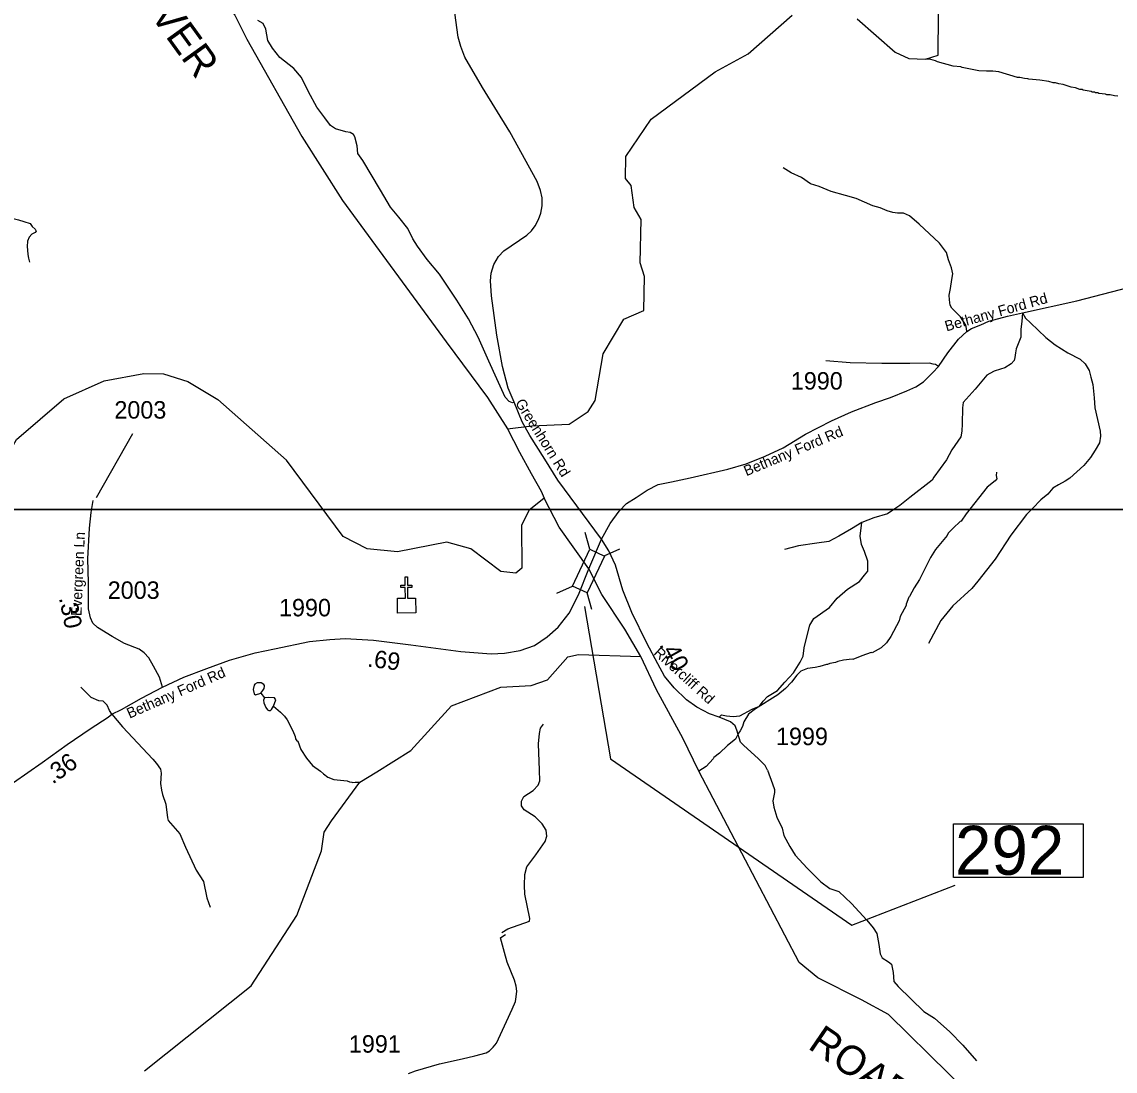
# Model space of a CAD drawing. Extents: x 1248089 to 1457196, y 820910 to 988753.
# Drawn here: x 1393514 to 1401339, y 911831 to 919339 of the extents above; entities that cross this region are included whole.
import ezdxf

# ---------------------------------------------------------------- set-up
doc = ezdxf.new("R2010")
doc.units = 0
for name, color, linetype in [('Exist Cultural Church CELL', 7, 'Continuous'), ('Exist Hydrographic Creek Single Shore', 7, 'Continuous'), ('Exist Hydrographic Misc Water Feature', 7, 'Continuous'), ('Exist Hydrographic River Shore', 7, 'Continuous'), ('Exist Hydrographic River Shore Label', 7, 'Continuous'), ('Exist Road Non-System Type 51', 7, 'Continuous'), ('Exist Road Secondary Structure Standard Bridge CELL', 7, 'Continuous'), ('Exist Road Secondary Structure Standard Bridge Number Label', 7, 'Continuous'), ('Exist Road Secondary Type 51 Attributed', 7, 'Continuous'), ('Exist Road Secondary Type 51 Label', 7, 'Continuous'), ('Map Preparation Inset Cut Line', 7, 'Continuous'), ('Prop GRAU CAT1 Cell', 7, 'Continuous'), ('Prop Lane Lines', 7, 'Continuous')]:
    doc.layers.add(name, color=color, linetype=linetype)

msp = doc.modelspace()

# ---------------------------------------------------------------- linework, layer by layer
at = {"layer": 'Exist Cultural Church CELL'}
msp.add_lwpolyline([(1396202.1, 915214.6), (1396259, 915215.3), (1396258.3, 915291.4), (1396226.3, 915291.1), (1396226.1, 915307), (1396258.1, 915307.4), (1396257.5, 915367.5), (1396273.5, 915367.7), (1396274.1, 915307.5), (1396306.1, 915307.9), (1396306.3, 915291.9), (1396274.3, 915291.6), (1396275.1, 915215.4), (1396332.7, 915215.9), (1396333.8, 915109.4), (1396203.2, 915108.1)], close=True, dxfattribs=at)
at = {"layer": 'Exist Hydrographic Creek Single Shore'}
for points in [[(1396989.2, 916426.1), (1397164.8, 916449.2), (1397431.9, 916460.3), (1397566.8, 916549.5), (1397618.8, 916630.5), (1397675.8, 916964.2), (1397821.8, 917210.8), (1397965.9, 917273.5), (1397970.9, 917516.3), (1397938.9, 917615.5), (1397945.9, 917924), (1397896.9, 918010.3), (1397875.8, 918168.3), (1397834.8, 918218.4), (1397837.8, 918375.9), (1398018.9, 918641.4), (1398475.8, 918980.3), (1398712.9, 919110.1), (1399026.9, 919386.1)], [(1399492.9, 919360.2), (1399763.9, 919121.8), (1399862.9, 919077.1), (1399982.8, 919072.8), (1400072.6, 919101.6), (1400076.1, 919393.4)], [(1394102.8, 916770.2), (1394386.8, 916823.5), (1394528.8, 916820.8), (1394702.8, 916764.7), (1394916.7, 916635.6), (1395407.8, 916202.2)], [(1393415.7, 916242.3), (1393476.7, 916349.5), (1393815.7, 916641.4), (1394102.8, 916770.2)], [(1397251.9, 915930.1), (1397143.8, 915842.3), (1397090.8, 915735), (1397092.8, 915429.7), (1397050.8, 915394.4), (1396942.8, 915406.4), (1396728.9, 915568.3), (1396554.8, 915614.5), (1396202.8, 915546.1), (1395986.8, 915566.9), (1395813.8, 915655.7), (1395407.8, 916202.2)], [(1394391.8, 911833.4), (1395154.8, 912441.8), (1395481.9, 912944.1), (1395658.8, 913406.7), (1395677.8, 913540.9), (1395729.9, 913622), (1395932.7, 913898.8), (1396053.8, 913973.2), (1396298.9, 914125.9), (1396588.8, 914445), (1396941.8, 914579.1), (1397158.9, 914591.1), (1397276.9, 914631.4), (1397421.8, 914796), (1397497.8, 914811), (1397943.5, 914798.4)]]:
    msp.add_lwpolyline(points, dxfattribs=at)
at = {"layer": 'Exist Hydrographic Misc Water Feature'}
msp.add_line((1395223.9, 914534.9), (1395250.6, 914501), dxfattribs=at)
for points in [[(1401358.4, 918807.7), (1401334.4, 918808.3), (1401302.7, 918817.2), (1401278.7, 918817.8), (1401270.8, 918821.9), (1401222.9, 918827.1), (1401215, 918831.3), (1401199, 918831.7), (1401191.1, 918835.9), (1401175.1, 918836.3), (1401167.2, 918840.5), (1401111.5, 918849.9), (1401103.6, 918854.1), (1401087.6, 918854.5), (1401055.9, 918867.3), (1401024, 918872.1), (1400968.3, 918889.4), (1400936.4, 918894.3), (1400912.7, 918902.9), (1400896.7, 918903.3), (1400864.9, 918912.1), (1400801.1, 918921.6), (1400721.2, 918927.7), (1400713.3, 918931.9), (1400689.4, 918932.4), (1400657.6, 918941.2), (1400641.6, 918941.6), (1400506.6, 918981), (1400464.6, 918985), (1400448.6, 918986.4), (1400418.6, 918985.2), (1400362.7, 918988.6), (1400243.3, 919011.6), (1400235.4, 919015.8), (1400179.5, 919021.2), (1400068.1, 919051.9), (1400052.4, 919060.4), (1400020.6, 919069.2), (1399982.8, 919072.8)], [(1400490.4, 916115.8), (1400487.2, 916092.4), (1400492.7, 916068.2), (1400480.4, 916054.6), (1400423.4, 916009.8), (1400272.9, 915817.6), (1400236.1, 915766.1), (1400230.9, 915764.2), (1400179.6, 915716.4), (1400144.3, 915680.2), (1400137.9, 915664.4), (1400053.6, 915562.3), (1400018.5, 915507.1), (1399939, 915348.9), (1399901.7, 915289.8), (1399868.4, 915226.6), (1399863, 915222.1), (1399843.1, 915171.1), (1399842.9, 915163.1), (1399801.2, 915084.1), (1399792.5, 915052.3), (1399734.2, 914941.7), (1399703.1, 914894.4), (1399664.3, 914859.3), (1399599.5, 914824.7), (1399594.1, 914825.9), (1399527, 914802.3), (1399462.5, 914775.8), (1399456.5, 914777.6), (1399394.4, 914771.3), (1399354.2, 914762.2), (1399338, 914754.6), (1399297.8, 914747.4), (1399281.7, 914739.8), (1399273.7, 914740), (1399225.3, 914725), (1399193.2, 914717.8), (1399137, 914711), (1399090.6, 914692), (1399060, 914664.8), (1399022.9, 914613.6), (1398978.8, 914569.7), (1398924.9, 914523.8), (1398764.8, 914423.4), (1398715.9, 914384.5), (1398680.7, 914329.3), (1398672, 914297.5), (1398655.3, 914265.9), (1398643, 914250.1), (1398622.1, 914206.7), (1398564.9, 914159.9), (1398507.8, 914105.7), (1398467.1, 914074.2), (1398462.9, 914066.3), (1398411.8, 914011.5), (1398359.7, 913977.2)], [(1395223.9, 914534.9), (1395239.1, 914553.1), (1395249.5, 914568.9), (1395251.8, 914584.8), (1395250, 914590.8), (1395246.1, 914596.9), (1395226.4, 914609.4), (1395198.4, 914610), (1395182.2, 914600.4), (1395175.9, 914592.5), (1395169.4, 914562.6), (1395176.7, 914530.6), (1395186.5, 914524.3), (1395223.9, 914534.9)], [(1395250.6, 914501), (1395243.6, 914485), (1395247.2, 914465), (1395260.5, 914432.7), (1395272.2, 914416.4), (1395282.1, 914412.2), (1395294.1, 914412), (1395302.2, 914417.8), (1395315.8, 914441.4)], [(1395315.8, 914441.4), (1395331.7, 914487.1), (1395322, 914501.3), (1395276.1, 914504.3), (1395250.6, 914501)], [(1395315.8, 914441.4), (1395365.8, 914400.4), (1395395.1, 914369.8), (1395412.7, 914345.4), (1395452.9, 914264.6), (1395470, 914224.2), (1395473.7, 914208.1), (1395481.4, 914194), (1395489.3, 914191.8), (1395512, 914131.3), (1395550.7, 914070.5), (1395593.9, 914017.6), (1395652.7, 913976.3), (1395672.3, 913957.9), (1395703.7, 913935.3), (1395747.4, 913918.3), (1395843.2, 913908.2), (1395859, 913899.8), (1395875, 913899.5), (1395882.9, 913895.3), (1395899, 913899), (1395932.7, 913898.8)]]:
    msp.add_lwpolyline(points, dxfattribs=at)
at = {"layer": 'Exist Hydrographic River Shore'}
for points in [[(1392329.7, 923544.3), (1392436.6, 923321.8), (1392583, 923022.2), (1392732.7, 922825.8), (1392859, 922649.4), (1393055.3, 922286.6), (1393178.3, 922020.4), (1393334.2, 921748.8), (1393616.9, 921312.7), (1393932.2, 921018.2), (1394068.5, 920745.3), (1394261.4, 920392.5), (1394447.7, 920166.2), (1394906.1, 919562.2), (1395039.1, 919385.8), (1395125.6, 919216), (1395517.3, 918518.8), (1395810, 918059.5), (1396550.7, 917050.2), (1396846.7, 916650.8), (1396989.2, 916426.1)], [(1396989.2, 916426.1), (1397075.6, 916259.6), (1397158.8, 916106.5), (1397232, 915980.1), (1397251.9, 915930.1)], [(1397573, 915423.9), (1397359.3, 915722.3), (1397251.9, 915930.1)], [(1397943.5, 914798.4), (1397830.1, 914993.3), (1397664.8, 915240.8), (1397573, 915423.9)], [(1400787, 911005.4), (1400803.7, 911075.3), (1400777.1, 911155), (1400580.8, 911386.9), (1399717, 912235.6), (1399524.6, 912341.7), (1399210.5, 912498.8), (1399078, 912609.1), (1398359.7, 913977.2), (1398245.8, 914213), (1398057.3, 914558.8), (1397943.5, 914798.4)]]:
    msp.add_lwpolyline(points, dxfattribs=at)
at = {"layer": 'Exist Road Non-System Type 51'}
for points in [[(1397037.2, 916617.9), (1397026.2, 916611.8), (1397003.1, 916623.3), (1396974.2, 916652.3), (1396914.4, 916783.4), (1396856.6, 916910.7), (1396779.5, 917082.4), (1396712.1, 917213.5), (1396627.3, 917348.5), (1396504.5, 917534.4), (1396415.9, 917638.5), (1396346.5, 917733), (1396311.8, 917787), (1396277.1, 917860.3), (1396211.6, 917941.3), (1396152.1, 918011.8), (1396080.8, 918135.2), (1395953.6, 918347.4), (1395918.9, 918397.5), (1395913.1, 918451.5), (1395897.7, 918517.1), (1395888, 918532.5), (1395864.9, 918546), (1395832.2, 918551.8), (1395758.9, 918573), (1395722.3, 918598.1), (1395681.8, 918652.1), (1395624.5, 918728.1), (1395564.8, 918838), (1395514.7, 918940.3), (1395460.7, 919003.9), (1395360.5, 919084.9), (1395308.5, 919150.5), (1395273.8, 919204.5), (1395260.3, 919287.4), (1395241, 919326), (1395202.7, 919348.3)], [(1392177, 918317.2), (1392232.8, 918276), (1392295.3, 918256.5), (1392415.6, 918258.7), (1392501.7, 918263), (1392577.8, 918265.4), (1392652, 918272), (1392716.1, 918276.7), (1392782, 918267.3), (1392859.5, 918239.8), (1392952.9, 918205.9), (1393028.1, 918162.3), (1393107.1, 918112.7), (1393186.1, 918061.1), (1393255.3, 918015.6), (1393346.4, 917969.8), (1393431.8, 917936), (1393489.6, 917922.9), (1393527.3, 917910.1), (1393573.1, 917895.2)], [(1400277.7, 917123.6), (1400276.1, 917144.4), (1400271.5, 917168.9), (1400231.8, 917227), (1400170.6, 917291.2), (1400158.4, 917311.1), (1400153.8, 917349.3), (1400152.3, 917383), (1400159.9, 917430.4), (1400170.6, 917496.1), (1400176.8, 917535.9), (1400167.6, 917578.7), (1400147.7, 917636.8), (1400131.2, 917687.4), (1400082.7, 917756.1), (1399935.7, 917891.1), (1399868.5, 917950.7), (1399823.8, 917970.8), (1399781, 917969.3), (1399747.4, 917975.4), (1399707.7, 917986.1), (1399658.3, 918007), (1399605.7, 918023.2), (1399486.6, 918075.5), (1399408.6, 918096.9), (1399307.1, 918125.8), (1399220.8, 918160.2), (1399158.3, 918179.6), (1399094, 918225.5), (1399020.6, 918257.6), (1398963, 918294.2)], [(1393573.1, 917895.2), (1393588.7, 917874.8), (1393610.3, 917856.4), (1393612.2, 917850.3), (1393616, 917840.3), (1393609.8, 917832.4), (1393585.5, 917818.9), (1393567.1, 917799.2), (1393554.5, 917769.5), (1393551.8, 917731.5), (1393555.2, 917705.4), (1393556.6, 917675.3), (1393562.1, 917647.2), (1393569.5, 917619)], [(1400675.3, 917256), (1400672.6, 917195.2), (1400665, 917140.2), (1400663.5, 917083.6), (1400651.2, 917046.9), (1400629.8, 916998), (1400626.8, 916970.4), (1400622.2, 916936.8), (1400617.6, 916915.4), (1400596.2, 916892.4), (1400550.4, 916863.4), (1400519.8, 916852.7), (1400474, 916840.4), (1400441.9, 916823.6), (1400420.5, 916809.9), (1400336.4, 916710.5), (1400252.4, 916614.1), (1400248, 916576.4), (1400243.4, 916463.2), (1400241.9, 916409.7), (1400234.2, 916368.4), (1400170, 916276.6), (1400133.4, 916204.7), (1400041.7, 916080.9), (1400029.8, 916058.9), (1399869.3, 915935), (1399797.5, 915876.9), (1399770, 915860.1), (1399709.2, 915817.6), (1399612, 915789.4), (1399527.4, 915756.7)], [(1400675.3, 917256), (1400698.2, 917219.3), (1400733.3, 917184.1), (1400843.4, 917080.1), (1400909.1, 917028.1), (1401000.8, 916970), (1401089.4, 916925.6)], [(1400074.4, 916873.7), (1400054.5, 916887.5), (1400037.7, 916890.5), (1400011.7, 916896.6), (1399869.6, 916893.6), (1399669.4, 916895.1), (1399441.7, 916899.7), (1399269, 916913.5)], [(1401089.4, 916925.6), (1401125.5, 916891.6), (1401153, 916844.1), (1401165.2, 916796.7), (1401179, 916743.2), (1401188.2, 916648.4), (1401194.3, 916576.5), (1401231, 916409.8), (1401234, 916373.1), (1401226.4, 916327.2), (1401195.8, 916273.7), (1401162.2, 916221.7), (1401116.3, 916165.1), (1401015.7, 916072.9), (1400980.6, 916051.5), (1400934.7, 916027.1), (1400893.5, 916001.1), (1400856.8, 915959.8), (1400806.4, 915918.5), (1400748.3, 915857.3), (1400705.5, 915814.5)], [(1400705.5, 915814.5), (1400592.5, 915665.7), (1400479.6, 915493.2), (1400357.4, 915336.3), (1400313.5, 915283), (1400178.7, 915160.7), (1400090.9, 915054), (1400003.2, 914890.9)], [(1398506, 914364.1), (1398521.2, 914379.6), (1398558.8, 914373.4), (1398605.8, 914367.1), (1398652.8, 914373.4), (1398740.6, 914420.4), (1398793.9, 914442.4), (1398819, 914476.9), (1398850.3, 914511.4), (1398922.4, 914555.3), (1398975.7, 914614.9), (1399038.4, 914680.8), (1399085.4, 914756.1), (1399107.3, 914800), (1399113.6, 914859.6), (1399135.6, 914947.4), (1399154.4, 915022.7), (1399182.6, 915069.8), (1399295.4, 915148.2), (1399348.7, 915214.1), (1399423.9, 915279.9), (1399508.6, 915333.3), (1399546.2, 915380.3), (1399568.1, 915408.5), (1399568.1, 915480.7), (1399546.2, 915549.7), (1399524.3, 915599.9), (1399514.8, 915659.5), (1399527.4, 915756.7)], [(1399527.4, 915756.7), (1399452.2, 915710.9), (1399361.2, 915657.6), (1399289.2, 915620), (1399204.5, 915607.4), (1399072.9, 915588.6), (1398972.6, 915563.5)], [(1394159.2, 914384.1), (1394141.1, 914412.2), (1394125.5, 914449.8), (1394097.2, 914478.1), (1394065.9, 914481.2), (1394009.5, 914503.2), (1393937.4, 914578.5)], [(1394159.2, 914384.1), (1394234.4, 914293.1), (1394450.7, 914064.1), (1394478.9, 914032.7), (1394507.1, 913992), (1394510.3, 913963.7), (1394507.1, 913888.4), (1394513.4, 913841.4), (1394519.7, 913810), (1394544.7, 913741), (1394557.3, 913643.8), (1394560.4, 913624.9), (1394645, 913527.7), (1394685.6, 913434.4), (1394760.9, 913268.2), (1394814.1, 913186.6), (1394839.2, 913070.6), (1394861.2, 913004.7)], [(1396948.5, 912822.9), (1396991.4, 912849), (1397147.6, 912902.7), (1397150.7, 912922.6), (1397113.9, 913095.8), (1397110.9, 913161.7), (1397113.9, 913238.3), (1397127.7, 913292), (1397193.6, 913379.3), (1397259.4, 913472.8), (1397271.7, 913511.2), (1397267.1, 913554.8), (1397239.5, 913599.3), (1397189, 913649.9), (1397109.3, 913700.5), (1397089.4, 913728.8), (1397091, 913762.5), (1397107.8, 913794.7), (1397173.7, 913839.2), (1397208.9, 913877.5), (1397222.7, 913908.2), (1397219.6, 913984.8), (1397212, 914171.8), (1397219.6, 914246.9), (1397227.3, 914284.4), (1397247.2, 914313.6)], [(1398850.4, 913984.2), (1398887.3, 913887), (1398902.3, 913845.1), (1398902.3, 913824.2), (1398890.3, 913764.5), (1398896.3, 913719.6), (1398917.2, 913647.9), (1398956, 913570.2), (1398968, 913516.4), (1399009.8, 913438.7), (1399048.6, 913375.9), (1399135.2, 913283.3), (1399233.8, 913184.7), (1399296.5, 913136.9), (1399362.2, 913115.9), (1399451.8, 913029.3), (1399562.3, 912909.7), (1399606.6, 912857.1), (1399633.5, 912815.2), (1399648.4, 912737.5), (1399657.4, 912668.8), (1399672.3, 912641.9), (1399717.1, 912612), (1399738, 912597.1), (1399749.9, 912537.3), (1399755.9, 912471.6), (1399785.8, 912435.7), (1399970.9, 912256.4), (1400045.6, 912208.6), (1400156.1, 912112.9), (1400248.7, 912017.3), (1400346.5, 911905.1)]]:
    msp.add_lwpolyline(points, dxfattribs=at)
at = {"layer": 'Exist Road Secondary Structure Standard Bridge CELL'}
for p, q in [((1397578.9, 915565.1), (1397546.1, 915684)), ((1397681.5, 915517.2), (1397793.7, 915568.4)), ((1397343.2, 915250.7), (1397455.4, 915301.8)), ((1397593.1, 915133.9), (1397560.3, 915252.8))]:
    msp.add_line(p, q, dxfattribs=at)
msp.add_lwpolyline([(1397455.4, 915301.8), (1397578.4, 915565.3), (1397683.3, 915516.3), (1397560.3, 915252.8)], close=True, dxfattribs=at)
at = {"layer": 'Exist Road Secondary Structure Standard Bridge Number Label'}
msp.add_lwpolyline([(1397542.3, 915155.3), (1397727.3, 914066), (1399453.7, 912874), (1400193.6, 913161.7)], dxfattribs=at)
msp.add_lwpolyline([(1400181.3, 913600.4), (1401110.3, 913600.4), (1401110.3, 913216.3), (1400181.3, 913216.3)], close=True, dxfattribs=at)
at = {"layer": 'Exist Road Secondary Type 51 Attributed'}
for points in [[(1397664.1, 915638.3), (1397349.9, 916058.4), (1397257.7, 916209.9), (1397148.9, 916379.6), (1397095.4, 916476.5), (1397037.2, 916617.9), (1396995, 916717), (1396954.2, 916872.9), (1396913.5, 917096), (1396875.6, 917377.3), (1396868.3, 917485.9), (1396872.6, 917541.3), (1396893, 917602.5), (1396925.1, 917659.3), (1396962.9, 917700.2), (1397128.9, 917812.4), (1397162.1, 917842.4), (1397188.3, 917880.3), (1397213.1, 917924), (1397229.1, 917969.2), (1397237.8, 918021.6), (1397239.3, 918079.9), (1397226.2, 918132.4), (1397201.6, 918196), (1397006.9, 918550.8), (1396810.3, 918869.9), (1396683.7, 919086), (1396656, 919161.8), (1396637.1, 919228.8), (1396599.2, 919510.1)], [(1397664.1, 915638.3), (1397724.4, 915749.3), (1397789.5, 915838.7), (1397842.7, 915891.2), (1397911.1, 915936.2), (1397989.4, 915987.1), (1398069.6, 916028.2), (1398163.5, 916047.8), (1398296.6, 916075.2), (1398566.5, 916137.9), (1398699.6, 916175.1), (1398834.6, 916231.9), (1398964.3, 916291.6), (1399122.5, 916388.3), (1399308.6, 916484.2), (1399451.4, 916547.9), (1399627.1, 916616.1), (1399730.4, 916651.3), (1399849, 916699.7), (1399912.7, 916726), (1399967.6, 916763.4), (1400033.5, 916829.4), (1400074.4, 916873.7), (1400142.2, 916971.5), (1400219.1, 917068.3), (1400277.7, 917123.6), (1400310.7, 917145.5), (1400377.3, 917171.6), (1400434.4, 917198), (1400568.4, 917233.2), (1400675.3, 917256), (1401065, 917343.1), (1401681.1, 917502.4)], [(1394521.9, 914579.3), (1394499.5, 914648.9), (1394456.9, 914728.9), (1394423.7, 914787.5), (1394389.1, 914823.4), (1394353.1, 914850.1), (1394249.3, 914891.3), (1394161.5, 914940.6), (1394056.7, 915005), (1394022.1, 915036.9), (1394004.8, 915074.2), (1393991.5, 915139.5), (1393991.5, 915327.3), (1393987.5, 915496.4), (1393999.5, 915715.4), (1394010.1, 915827.3), (1394024.8, 915912.7)], [(1397573, 915423.9), (1397664.1, 915638.3)], [(1398850.4, 913984.2), (1398833.5, 914018), (1398787.6, 914066.2), (1398679.1, 914162.8), (1398657.4, 914184.5), (1398630.9, 914271.4), (1398618.8, 914300.4), (1398587.4, 914329.4), (1398506, 914364.1), (1398436.1, 914388.3), (1398344.4, 914434.1), (1398272.1, 914487.2), (1398182.8, 914574.2), (1398113.3, 914657.8), (1398065.1, 914744.7), (1397987.9, 914892), (1397879.3, 915111.7), (1397816.6, 915273.4), (1397763.6, 915452.1), (1397715.3, 915553.5), (1397664.1, 915638.3)], [(1394521.9, 914579.3), (1394673.6, 914648.5), (1394838.7, 914712.5), (1395001, 914771.1), (1395184.6, 914824.3), (1395323, 914853.6), (1395573.2, 914904.2), (1395719.6, 914920.2), (1395828.7, 914925.6), (1396031.1, 914915.5), (1396297.2, 914880.8), (1396656.5, 914834.2), (1396873.9, 914815.9), (1396969.7, 914821.2), (1397080.2, 914841.2), (1397182.7, 914875.8), (1397274.5, 914937.1), (1397353.6, 915008.2), (1397432.1, 915106.7), (1397497.4, 915239.9), (1397573, 915423.9)], [(1392906.2, 913535.2), (1393058.9, 913626.6), (1393455, 913894.9), (1393658.6, 914040.1), (1393837.8, 914167.4), (1394002.8, 914279.2), (1394131.9, 914364.5), (1394159.2, 914384.1), (1394227.7, 914419.1), (1394371.4, 914500.3), (1394521.9, 914579.3)], [(1396280.7, 911814.8), (1396331, 911832.4), (1396503.1, 911884), (1396665.2, 911919.1), (1396756.9, 911938.9), (1396836.6, 911962), (1396861.8, 911976.9), (1396888.3, 912001.4), (1396910.7, 912029.8), (1396982.7, 912185.2), (1397024, 912274.1), (1397047.8, 912328.4), (1397052, 912362.3), (1397056.2, 912403), (1397052, 912439.7), (1397039.4, 912481.7), (1396987.6, 912610.7), (1396968.8, 912679.2), (1396939.4, 912783.7), (1396962.9, 912801.8), (1396975.2, 912808.3)]]:
    msp.add_lwpolyline(points, dxfattribs=at)
at = {"layer": 'Map Preparation Inset Cut Line'}
for points in [[(1449183.9, 915849.1), (1388709.5, 915849.1), (1388709.5, 960097.6), (1449183.9, 960097.6)], [(1448249.7, 871600.6), (1388709.5, 871600.6), (1388709.5, 915849.1), (1448249.7, 915849.1)]]:
    msp.add_lwpolyline(points, close=True, dxfattribs=at)
at = {"layer": 'Prop Lane Lines'}
msp.add_line((1394049.6, 915935.2), (1394307.5, 916393.8), dxfattribs=at)

# ---------------------------------------------------------------- texts
at = {"layer": 'Exist Hydrographic River Shore Label'}
for s, rotation, p in [('RIVER', 305.85162, (1394263.9, 919616.2)), ('ROARING', 325.63594, (1399132.5, 911997.8))]:
    msp.add_text(s, height=210, rotation=rotation, dxfattribs=at).set_placement(p)
at = {"layer": 'Exist Road Secondary Structure Standard Bridge Number Label'}
msp.add_text('292', height=350, dxfattribs=at).set_placement((1400193.9, 913236))
at = {"layer": 'Exist Road Secondary Type 51 Label'}
for s, rotation, p in [('Bethany Ford Rd', 15.78299, (1400132.3, 917123.2)), ('Greenhorn Rd', 302.15139, (1397042.4, 916612.7)), ('Bethany Ford Rd', 22.72859, (1398700.2, 916086.9)), ('Evergreen Ln', 87.55856, (1393940.6, 915085.9)), ('Rivercliff Rd', 317.5285, (1398031.2, 914816.6)), ('Bethany Ford Rd', 23.67049, (1394285.1, 914352.3))]:
    msp.add_text(s, height=75, rotation=rotation, dxfattribs=at).set_placement(p)
at = {"layer": 'Prop GRAU CAT1 Cell'}
for s, rotation, p in [('.30', 281.52538, (1393779.5, 915216.2)), ('.69', 352.58681, (1395983.3, 914726.2)), ('.40', 299.03357, (1398073.6, 914881.6)), ('.36', 35.38578, (1393734.5, 913880.3))]:
    msp.add_text(s, height=125, rotation=rotation, dxfattribs=at).set_placement(p)
at = {"layer": 'Prop Lane Lines'}
for s, p in [('1990', (1399018, 916707.5)), ('2003', (1394176.4, 916499.8)), ('2003', (1394128.6, 915210)), ('1990', (1395354.7, 915084.8)), ('1999', (1398911.9, 914163.3)), ('1991', (1395854.7, 911962.7))]:
    msp.add_text(s, height=125, dxfattribs=at).set_placement(p)

doc.saveas('drawing.dxf')
